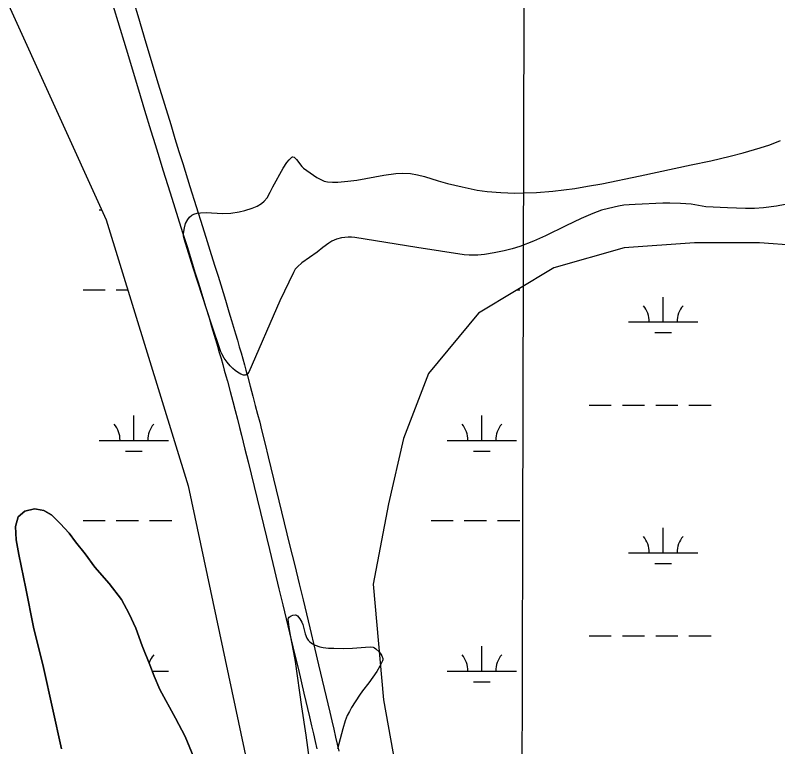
# Model space of a CAD drawing. Extents: x 3161564 to 3199464, y 849354 to 874788.
# Drawn here: x 3180738 to 3181838, y 860884 to 861939 of the extents above; entities that cross this region are included whole.
import ezdxf

# ---------------------------------------------------------------- set-up
doc = ezdxf.new("R2010")
doc.units = 0
for name, color, linetype in [('V-GRID-MAJR', 7, 'Continuous'), ('V-ROAD-CNTR', 7, 'Continuous'), ('V-SITE-VEGE', 7, 'Continuous'), ('V-TOPO-SHOR', 7, 'Continuous'), ('V-WETL-SWMP', 7, 'Continuous')]:
    doc.layers.add(name, color=color, linetype=linetype)

msp = doc.modelspace()

# ---------------------------------------------------------------- linework, layer by layer
at = {"layer": 'V-GRID-MAJR'}
msp.add_spline([(3181452.7, 854776.7), (3181469.4, 860835.7), (3181486.2, 866898.2), (3181502.9, 872960.8), (3181502.9, 872964.2)], degree=3, dxfattribs=at)
at = {"layer": 'V-ROAD-CNTR'}
for points in [[(3180899.1, 861991.3), (3180914.9, 861938.8), (3180926.7, 861899.4), (3180944.5, 861840.4), (3180953.5, 861810.9), (3180962.5, 861781.4), (3180968.6, 861761.4), (3180974.4, 861742.7), (3180979.8, 861725.1), (3180990.1, 861692.2), (3181008.3, 861634.6), (3181015.1, 861613), (3181021, 861594.1), (3181026.2, 861577.5), (3181030.7, 861563), (3181034.6, 861550.3), (3181041.4, 861528), (3181046.5, 861511.3), (3181050.3, 861498.7), (3181055.9, 861479.9), (3181058.6, 861470.5), (3181061.4, 861461), (3181063.9, 861452.1), (3181066.4, 861443.5), (3181068.7, 861435.2), (3181071, 861427.1), (3181073.1, 861419.3), (3181077.2, 861404.1), (3181081, 861389.8), (3181084.5, 861376.4), (3181087.8, 861363.9), (3181090.8, 861352.1), (3181093.6, 861341.1), (3181098.8, 861320.4), (3181103.2, 861302.3), (3181134, 861175.6), (3181141.3, 861145.5), (3181147.8, 861119.1), (3181153.4, 861096), (3181163.1, 861055.5), (3181170.4, 861025.2), (3181175.8, 861002.4), (3181183.9, 860968.3), (3181192, 860934.1), (3181194.9, 860921.4), (3181197.7, 860909.5), (3181200.2, 860898.3), (3181202.6, 860887.8), (3181204.8, 860878)], [(3180870.3, 861982.7), (3180886.1, 861930.1), (3180898, 861890.7), (3180915.8, 861831.7), (3180924.8, 861802.1), (3180933.8, 861772.6), (3180939.9, 861752.6), (3180945.7, 861733.8), (3180951.2, 861716.2), (3180961.5, 861683.2), (3180979.7, 861625.6), (3180986.5, 861604), (3180992.4, 861585.1), (3180997.5, 861568.6), (3181002, 861554.1), (3181005.9, 861541.5), (3181012.7, 861519.3), (3181017.8, 861502.6), (3181021.5, 861490.2), (3181027.1, 861471.4), (3181029.8, 861462), (3181032.6, 861452.7), (3181035.1, 861443.9), (3181037.5, 861435.4), (3181039.8, 861427.1), (3181042.1, 861419.1), (3181044.2, 861411.4), (3181048.3, 861396.3), (3181052, 861382.2), (3181055.5, 861368.9), (3181058.7, 861356.4), (3181061.7, 861344.7), (3181064.5, 861333.8), (3181069.6, 861313.2), (3181074.1, 861295.2), (3181104.8, 861168.5), (3181112.2, 861138.4), (3181118.6, 861112), (3181124.2, 861088.9), (3181133.9, 861048.5), (3181141.2, 861018.2), (3181146.6, 860995.5), (3181154.7, 860961.4), (3181162.8, 860927.2), (3181165.7, 860914.6), (3181168.5, 860902.8), (3181171, 860891.7), (3181173.3, 860881.3)]]:
    msp.add_lwpolyline(points, dxfattribs=at)
at = {"layer": 'V-SITE-VEGE'}
for p, q in [((3181826.3, 861752.4), (3181842, 861758.3)), ((3181788, 861740.5), (3181812.5, 861747.7)), ((3181812.5, 861747.7), (3181826.3, 861752.4)), ((3181133.2, 861730.6), (3181137, 861734.4)), ((3181137, 861734.4), (3181137.9, 861734.9)), ((3181137.9, 861734.9), (3181138.8, 861735.1)), ((3181138.8, 861735.1), (3181140.7, 861734.3)), ((3181140.7, 861734.3), (3181142, 861733.2)), ((3181741.5, 861729.3), (3181769.5, 861735.7)), ((3181769.5, 861735.7), (3181788, 861740.5)), ((3181124.7, 861718.6), (3181130, 861726.6)), ((3181130, 861726.6), (3181133.2, 861730.6)), ((3181142, 861733.2), (3181143.8, 861731.1)), ((3181143.8, 861731.1), (3181151.6, 861720.9)), ((3181639.6, 861707.6), (3181713.1, 861723.4)), ((3181713.1, 861723.4), (3181741.5, 861729.3)), ((3181109.7, 861691.8), (3181124.7, 861718.6)), ((3181151.6, 861720.9), (3181153.9, 861718.8)), ((3181153.9, 861718.8), (3181173, 861705.2)), ((3181173, 861705.2), (3181179.8, 861701.6)), ((3181179.8, 861701.6), (3181183.9, 861700)), ((3181217.9, 861699.7), (3181230.9, 861701.3)), ((3181230.9, 861701.3), (3181243.9, 861703.6)), ((3181243.9, 861703.6), (3181269.9, 861708.7)), ((3181269.9, 861708.7), (3181287.2, 861710.9)), ((3181287.2, 861710.9), (3181297, 861711.3)), ((3181297, 861711.3), (3181308.2, 861710.7)), ((3181308.2, 861710.7), (3181318.3, 861708.9)), ((3181318.3, 861708.9), (3181328.3, 861706.4)), ((3181328.3, 861706.4), (3181348.2, 861700.3)), ((3181584.2, 861696.1), (3181639.6, 861707.6)), ((3181105.7, 861683.8), (3181109.7, 861691.8)), ((3181183.9, 861700), (3181188.8, 861698.9)), ((3181188.8, 861698.9), (3181196, 861698.3)), ((3181196, 861698.3), (3181203.3, 861698.5)), ((3181203.3, 861698.5), (3181217.9, 861699.7)), ((3181348.2, 861700.3), (3181361.6, 861696.7)), ((3181361.6, 861696.7), (3181383, 861691.6)), ((3181383, 861691.6), (3181404.5, 861687.1)), ((3181545.4, 861689.5), (3181563.5, 861692.4)), ((3181563.5, 861692.4), (3181584.2, 861696.1)), ((3181101.4, 861675.9), (3181105.7, 861683.8)), ((3181404.5, 861687.1), (3181418.9, 861685)), ((3181418.9, 861685), (3181438.8, 861683.3)), ((3181438.8, 861683.3), (3181458.8, 861682.7)), ((3181458.8, 861682.7), (3181472.1, 861682.8)), ((3181472.1, 861682.8), (3181489.9, 861683.6)), ((3181489.9, 861683.6), (3181513.6, 861685.5)), ((3181513.6, 861685.5), (3181545.4, 861689.5)), ((3181087, 861663.9), (3181093.4, 861667.7)), ((3181093.4, 861667.7), (3181097.2, 861670.8)), ((3181097.2, 861670.8), (3181101.4, 861675.9)), ((3181672.3, 861668), (3181632.3, 861666.2)), ((3181682.5, 861668.2), (3181672.3, 861668)), ((3181697.8, 861667.7), (3181682.5, 861668.2)), ((3181713.2, 861666.5), (3181697.8, 861667.7)), ((3181863.6, 861669.2), (3181836.1, 861664)), ((3181061.3, 861655.7), (3181069.3, 861657.6)), ((3181069.3, 861657.6), (3181080, 861661)), ((3181080, 861661), (3181087, 861663.9)), ((3181584, 861657.8), (3181571.3, 861653.2)), ((3181593.7, 861660.6), (3181584, 861657.8)), ((3181608.4, 861663.9), (3181593.7, 861660.6)), ((3181615.9, 861665), (3181608.4, 861663.9)), ((3181623.5, 861665.7), (3181615.9, 861665)), ((3181632.3, 861666.2), (3181623.5, 861665.7)), ((3181734.1, 861663), (3181713.2, 861666.5)), ((3181765.5, 861661.3), (3181734.1, 861663)), ((3181791.5, 861660.2), (3181765.5, 861661.3)), ((3181804.6, 861660.3), (3181791.5, 861660.2)), ((3181817.6, 861661.4), (3181804.6, 861660.3)), ((3181836.1, 861664), (3181817.6, 861661.4)), ((3180987.1, 861644.5), (3180989.8, 861648)), ((3180989.8, 861648), (3180993, 861650.8)), ((3180993, 861650.8), (3180995.6, 861652.2)), ((3180995.6, 861652.2), (3181000.5, 861653.8)), ((3181000.5, 861653.8), (3181005.4, 861654.4)), ((3181005.4, 861654.4), (3181013.5, 861654.6)), ((3181013.5, 861654.6), (3181037.1, 861653.2)), ((3181037.1, 861653.2), (3181049.2, 861653.8)), ((3181049.2, 861653.8), (3181061.3, 861655.7)), ((3181554.5, 861646.2), (3181532.4, 861635.6)), ((3181571.3, 861653.2), (3181554.5, 861646.2)), ((3180982.2, 861632.5), (3180984, 861638.6)), ((3180984, 861638.6), (3180987.1, 861644.5)), ((3181532.4, 861635.6), (3181502.9, 861621.1)), ((3180981.1, 861624.4), (3180982.2, 861632.5)), ((3180981.1, 861620.4), (3180981.1, 861624.4)), ((3180981.8, 861616.5), (3180981.1, 861620.4)), ((3180994.8, 861575), (3180981.8, 861616.5)), ((3181195, 861613.2), (3181190.7, 861610.6)), ((3181201.8, 861616.1), (3181195, 861613.2)), ((3181209, 861618), (3181201.8, 861616.1)), ((3181218.4, 861619.2), (3181209, 861618)), ((3181223.1, 861619.2), (3181218.4, 861619.2)), ((3181227.8, 861618.7), (3181223.1, 861619.2)), ((3181317.6, 861604.3), (3181227.8, 861618.7)), ((3181485.8, 861613.4), (3181465.9, 861605.6)), ((3181502.9, 861621.1), (3181485.8, 861613.4)), ((3181182, 861604.3), (3181173.5, 861597.6)), ((3181190.7, 861610.6), (3181182, 861604.3)), ((3181385.6, 861593.7), (3181317.6, 861604.3)), ((3181455.1, 861602.2), (3181443.3, 861599.3)), ((3181465.9, 861605.6), (3181455.1, 861602.2)), ((3181173.5, 861597.6), (3181151.7, 861582.3)), ((3181392.7, 861592.9), (3181385.6, 861593.7)), ((3181405.4, 861593), (3181392.7, 861592.9)), ((3181414.9, 861593.9), (3181405.4, 861593)), ((3181429.1, 861596.3), (3181414.9, 861593.9)), ((3181443.3, 861599.3), (3181429.1, 861596.3)), ((3181151.7, 861582.3), (3181145.3, 861576.5)), ((3181021.3, 861493.7), (3180994.8, 861575)), ((3181142.2, 861572.8), (3181139.4, 861568)), ((3181145.3, 861576.5), (3181142.2, 861572.8)), ((3181139.4, 861568), (3181119.9, 861527.2)), ((3181119.9, 861527.2), (3181075, 861424.3)), ((3181034.9, 861453.8), (3181021.3, 861493.7)), ((3181036.2, 861450.7), (3181034.9, 861453.8)), ((3181039.8, 861444.4), (3181036.2, 861450.7)), ((3181044, 861438.6), (3181039.8, 861444.4)), ((3181048.1, 861433.7), (3181044, 861438.6)), ((3181052, 861429.7), (3181048.1, 861433.7)), ((3181055.5, 861426.6), (3181052, 861429.7)), ((3181058.6, 861424.3), (3181055.5, 861426.6)), ((3181063.7, 861421.3), (3181058.6, 861424.3)), ((3181067.3, 861420.2), (3181063.7, 861421.3)), ((3181069.7, 861420.1), (3181067.3, 861420.2)), ((3181071.3, 861420.4), (3181069.7, 861420.1)), ((3181073.4, 861421.8), (3181071.3, 861420.4)), ((3181075, 861424.3), (3181073.4, 861421.8)), ((3181136, 861073), (3181138.5, 861073.9)), ((3181138.5, 861073.9), (3181142.3, 861074.3)), ((3181142.3, 861074.3), (3181143.9, 861074)), ((3181143.9, 861074), (3181145.1, 861073.2)), ((3181131.9, 861068), (3181132.2, 861069.7)), ((3181133.3, 861056.6), (3181131.9, 861068)), ((3181132.2, 861069.7), (3181133.2, 861071)), ((3181133.2, 861071), (3181136, 861073)), ((3181145.1, 861073.2), (3181148.5, 861068.8)), ((3181148.5, 861068.8), (3181151.5, 861063.9)), ((3181151.5, 861063.9), (3181153.1, 861060.4)), ((3181135.2, 861045.3), (3181133.3, 861056.6)), ((3181153.1, 861060.4), (3181156.4, 861047.2)), ((3181139.7, 861022.6), (3181135.2, 861045.3)), ((3181156.4, 861047.2), (3181158.8, 861041)), ((3181158.8, 861041), (3181160.7, 861038.1)), ((3181160.7, 861038.1), (3181163.2, 861035.5)), ((3181163.2, 861035.5), (3181167.2, 861032.5)), ((3181167.2, 861032.5), (3181170.9, 861030.6)), ((3181170.9, 861030.6), (3181177.4, 861028.2)), ((3181142.3, 861007.4), (3181139.7, 861022.6)), ((3181177.4, 861028.2), (3181182.5, 861027.2)), ((3181182.5, 861027.2), (3181190.2, 861026.5)), ((3181190.2, 861026.5), (3181197.9, 861026.2)), ((3181197.9, 861026.2), (3181211.2, 861026)), ((3181211.2, 861026), (3181224.5, 861026.2)), ((3181224.5, 861026.2), (3181243.6, 861028)), ((3181243.6, 861028), (3181251, 861028.4)), ((3181251, 861028.4), (3181254.7, 861027.7)), ((3181254.7, 861027.7), (3181256.6, 861026.7)), ((3181256.6, 861026.7), (3181258.4, 861025.3)), ((3181258.4, 861025.3), (3181262.9, 861021)), ((3181262.9, 861021), (3181265.6, 861017.7)), ((3181267.8, 861007.9), (3181264.3, 861000.4)), ((3181265.6, 861017.7), (3181267, 861015.3)), ((3181267, 861015.3), (3181268.2, 861011.6)), ((3181268.2, 861009.7), (3181267.8, 861007.9)), ((3181268.2, 861011.6), (3181268.2, 861009.7)), ((3181151.4, 860942), (3181142.3, 861007.4)), ((3181264.3, 861000.4), (3181259.8, 860992.8)), ((3181259.8, 860992.8), (3181254.2, 860984.4)), ((3181248.4, 860976.4), (3181239.1, 860964.7)), ((3181254.2, 860984.4), (3181248.4, 860976.4)), ((3181239.1, 860964.7), (3181234.7, 860958.4)), ((3181234.7, 860958.4), (3181223.4, 860940.8)), ((3181157.8, 860900.8), (3181151.4, 860942)), ((3181220.1, 860935), (3181217.2, 860929.1)), ((3181223.4, 860940.8), (3181220.1, 860935)), ((3181214.1, 860921.5), (3181210.5, 860909.9)), ((3181217.2, 860929.1), (3181214.1, 860921.5)), ((3181210.5, 860909.9), (3181202.9, 860881.1)), ((3181164, 860855.4), (3181157.8, 860900.8))]:
    msp.add_line(p, q, dxfattribs=at)
at = {"layer": 'V-TOPO-SHOR'}
msp.add_lwpolyline([(3180805, 860881.4), (3180778.9, 860998.3), (3180764.4, 861056.8), (3180753.7, 861112.4), (3180743.5, 861161.4), (3180739.6, 861182.6), (3180738.5, 861201.7), (3180742.4, 861215.6), (3180752.1, 861224.2), (3180765.9, 861227.5), (3180779.8, 861224.8), (3180790.7, 861218.6), (3180803.1, 861206.4), (3180815.8, 861192), (3180825.2, 861179.7), (3180839.1, 861162.2), (3180853.1, 861143.4), (3180873.9, 861119.8), (3180891.6, 861096.6), (3180902.7, 861075.8), (3180912.4, 861055.1), (3180921.5, 861029.8), (3180932.5, 861002.2), (3180938.7, 860986.2), (3180946.6, 860966.9), (3180969.6, 860925.3), (3180983.2, 860899.2), (3181024.5, 860799)], dxfattribs=at)
at = {"layer": 'V-WETL-SWMP'}
for p, q in [((3180634.5, 862161.2), (3180869.3, 861644.1)), ((3180859.4, 861658.7), (3180862.7, 861658.7)), ((3180869.3, 861644.1), (3180987.6, 861260.3)), ((3181616.5, 861603.7), (3181515.2, 861574.8)), ((3181717.8, 861611), (3181616.5, 861603.7)), ((3181811.8, 861611), (3181717.8, 861611)), ((3181905.9, 861603.7), (3181811.8, 861611)), ((3181515.2, 861574.8), (3181406.6, 861509.6)), ((3180836, 861543.2), (3180868, 861543.2)), ((3180884, 861543.2), (3180900.4, 861543.2)), ((3181462.6, 861543.2), (3181465.9, 861543.2)), ((3181672.7, 861496.8), (3181672.7, 861532.8)), ((3181406.6, 861509.6), (3181334.3, 861422.7)), ((3181622.7, 861496.8), (3181722.7, 861496.8)), ((3181660.7, 861481.4), (3181684.7, 861481.4)), ((3181334.3, 861422.7), (3181298.1, 861328.6)), ((3181565.9, 861376.7), (3181597.9, 861376.7)), ((3181613.9, 861376.7), (3181645.9, 861376.7)), ((3181661.9, 861376.7), (3181693.9, 861376.7)), ((3181709.9, 861376.7), (3181741.9, 861376.7)), ((3180909.4, 861326), (3180909.4, 861362)), ((3181411.3, 861326), (3181411.3, 861362)), ((3181298.1, 861328.6), (3181276.4, 861234.5)), ((3180859.4, 861326), (3180959.4, 861326)), ((3181361.3, 861326), (3181461.3, 861326)), ((3180897.4, 861310.5), (3180921.4, 861310.5)), ((3181399.3, 861310.5), (3181423.3, 861310.5)), ((3180987.6, 861260.3), (3181085.3, 860800.6)), ((3181276.4, 861234.5), (3181254.7, 861118.6)), ((3180752.1, 861224.2), (3180742.4, 861215.6)), ((3180765.9, 861227.5), (3180752.1, 861224.2)), ((3180779.7, 861224.8), (3180765.9, 861227.5)), ((3180790.7, 861218.6), (3180779.7, 861224.8)), ((3180803.1, 861206.4), (3180790.7, 861218.6)), ((3180742.4, 861215.6), (3180738.5, 861201.7)), ((3180815.8, 861192), (3180803.1, 861206.4)), ((3180836, 861210.5), (3180868, 861210.5)), ((3180884, 861210.5), (3180916, 861210.5)), ((3180932, 861210.5), (3180964, 861210.5)), ((3181337.9, 861210.5), (3181369.9, 861210.5)), ((3181385.9, 861210.5), (3181417.9, 861210.5)), ((3181433.9, 861210.5), (3181465.9, 861210.5)), ((3180738.5, 861201.7), (3180739.6, 861182.6)), ((3181672.7, 861164.1), (3181672.7, 861200.1)), ((3180825.1, 861179.7), (3180815.8, 861192)), ((3180739.6, 861182.6), (3180743.5, 861161.4)), ((3180839.1, 861162.2), (3180825.1, 861179.7)), ((3180853.1, 861143.4), (3180839.1, 861162.2)), ((3181622.7, 861164.1), (3181722.7, 861164.1)), ((3180743.5, 861161.4), (3180753.7, 861112.4)), ((3180873.8, 861119.8), (3180853.1, 861143.4)), ((3181660.7, 861148.7), (3181684.7, 861148.7)), ((3180891.6, 861096.6), (3180873.8, 861119.8)), ((3181254.7, 861118.6), (3181269.2, 860952.1)), ((3180753.7, 861112.4), (3180764.4, 861056.8)), ((3180902.7, 861075.8), (3180891.6, 861096.6)), ((3180912.4, 861055.1), (3180902.7, 861075.8)), ((3180764.4, 861056.8), (3180778.9, 860998.3)), ((3180921.4, 861029.8), (3180912.4, 861055.1)), ((3181565.9, 861044), (3181597.9, 861044)), ((3181613.9, 861044), (3181645.9, 861044)), ((3181661.9, 861044), (3181693.9, 861044)), ((3181709.9, 861044), (3181741.9, 861044)), ((3180932.5, 861002.2), (3180921.4, 861029.8)), ((3181411.3, 860993.3), (3181411.3, 861029.3)), ((3180778.9, 860998.3), (3180805, 860881.4)), ((3180938.7, 860986.2), (3180932.5, 861002.2)), ((3180935.9, 860993.3), (3180959.4, 860993.3)), ((3180946.6, 860966.9), (3180938.7, 860986.2)), ((3181361.3, 860993.3), (3181461.3, 860993.3)), ((3181399.3, 860977.9), (3181423.3, 860977.9)), ((3180969.6, 860925.3), (3180946.6, 860966.9)), ((3181269.2, 860952.1), (3181334.3, 860590)), ((3180983.2, 860899.2), (3180969.6, 860925.3)), ((3181024.5, 860799), (3180983.2, 860899.2))]:
    msp.add_line(p, q, dxfattribs=at)
for centre, start, end in [((3181617.5, 861497.3), 359.2282, 40.7718), ((3181728, 861497.3), 139.2282, 180.7718), ((3180854.2, 861326.5), 359.2282, 40.7718), ((3180964.6, 861326.5), 139.2282, 180.7718), ((3181356, 861326.5), 359.2282, 40.7718), ((3181466.5, 861326.5), 139.2282, 180.7718), ((3181617.5, 861164.6), 359.2282, 40.7718), ((3181728, 861164.6), 139.2282, 180.7718), ((3180964.6, 860993.8), 139.2282, 161.074), ((3181356, 860993.8), 359.2282, 40.7718), ((3181466.5, 860993.8), 139.2282, 180.7718)]:
    msp.add_arc(centre, 35.2, start, end, dxfattribs=at)

doc.saveas('drawing.dxf')
